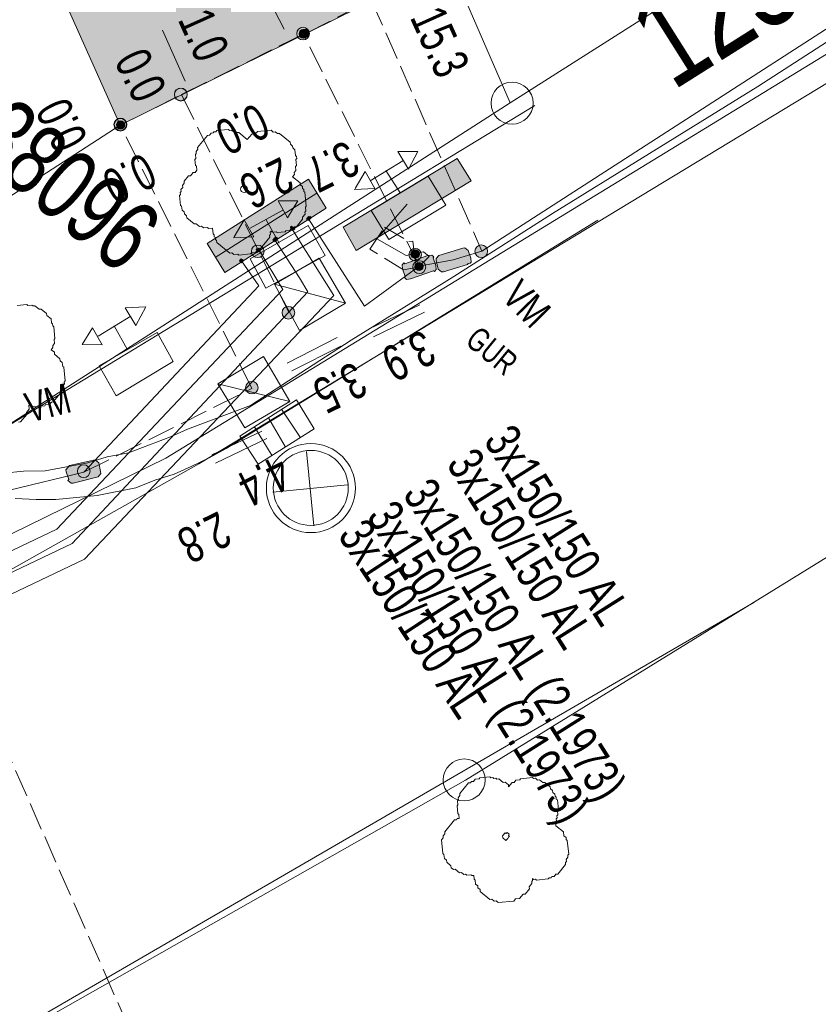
# Model space of a CAD drawing. Header units: metres. Extents: x -740 to 758, y -633 to 854.
# Tile 1034 of 1056: x 500 to 512, y 140 to 154. Entities that reach past the tile are written whole.
import ezdxf

# ---------------------------------------------------------------- set-up
doc = ezdxf.new("R2010")
doc.units = ezdxf.units.M
doc.header["$MEASUREMENT"] = 0
for name, pattern in [('333_125', [0.4576, 0.3328, -0.1248]), ('333_333', [0.6656, 0.3328, -0.3328]), ('416_125', [0.5408, 0.416, -0.1248])]:
    doc.linetypes.add(name, pattern=pattern)
for name, color, linetype in [('Gas.LOVION', 7, 'Continuous'), ('Gis.LOVION', 7, 'Continuous'), ('Grundkarte.LOVION', 7, 'Continuous'), ('Strom.LOVION', 7, 'Continuous'), ('StromBemass.LOVION', 7, 'Continuous'), ('Wasser.LOVION', 7, 'Continuous')]:
    doc.layers.add(name, color=color, linetype=linetype)
doc.styles.add('ERSTELLTER_STIL_1', font='arial.ttf')

msp = doc.modelspace()

# ---------------------------------------------------------------- hatches: boundary and pattern name
at = {"layer": 'Grundkarte.LOVION', "linetype": 'Continuous', "lineweight": 18}
msp.add_hatch(color=254, dxfattribs=at).paths.add_polyline_path([(501.924, 152.628), (506.547, 154.913), (501.919, 165.071), (501.154, 164.73), (497.272, 163.021)])
at = {"layer": 'Strom.LOVION', "linetype": 'Continuous', "lineweight": 18}
for color, points in [(2, [(506.953, 152.13), (505.25, 151.106), (505.447, 150.756), (507.163, 151.796)]), (5, [(504.732, 151.263), (504.706, 151.231), (504.738, 151.204), (504.777, 151.252), (504.761, 151.266), (504.748, 151.249)]), (5, [(504.467, 151.104), (504.47, 151.074), (504.486, 151.061), (504.499, 151.077), (504.515, 151.064), (504.528, 151.08), (504.48, 151.12)]), (5, [(504.276, 150.937), (504.244, 150.964), (504.204, 150.916), (504.237, 150.889)]), (5, [(504.014, 150.749), (503.998, 150.762), (504.011, 150.778), (503.995, 150.792), (503.982, 150.776), (503.966, 150.789), (503.952, 150.773), (503.968, 150.759), (503.955, 150.743), (503.971, 150.73), (503.985, 150.746), (504.001, 150.733)]), (5, [(503.762, 150.606), (503.73, 150.633), (503.703, 150.601), (503.735, 150.574)])]:
    msp.add_hatch(color=color, dxfattribs=at).paths.add_polyline_path(points)
at = {"layer": 'Strom.LOVION', "linetype": 'Continuous', "lineweight": 13}
for points in [[(503.483, 150.431), (505, 151.392), (504.736, 151.825), (503.219, 150.864)], [(507.039, 150.794), (506.68, 150.685), (506.64, 150.636), (506.643, 150.607), (506.671, 150.477), (506.719, 150.437), (506.748, 150.44), (507.107, 150.549), (507.12, 150.565), (507.15, 150.568), (507.163, 150.584), (507.157, 150.643), (507.116, 150.757), (507.068, 150.797)], [(506.518, 150.684), (506.175, 150.561), (506.159, 150.575), (506.132, 150.542), (506.138, 150.484), (506.179, 150.37), (506.166, 150.354), (506.198, 150.327), (506.256, 150.333), (506.599, 150.455), (506.615, 150.442), (506.642, 150.474), (506.636, 150.533), (506.595, 150.647), (506.608, 150.663), (506.576, 150.689)], [(501.526, 147.624), (501.165, 147.545), (501.112, 147.48), (501.115, 147.451), (501.155, 147.337), (501.142, 147.321), (501.19, 147.281), (501.22, 147.284), (501.595, 147.38), (501.634, 147.428), (501.631, 147.457), (501.604, 147.587), (501.556, 147.627)]]:
    msp.add_hatch(color=7, dxfattribs=at).paths.add_polyline_path(points)
at = {"layer": 'StromBemass.LOVION', "linetype": 'Continuous', "lineweight": 13}
for points in [[(504.727, 153.937), (504.734, 153.947), (504.74, 153.957), (504.744, 153.968), (504.747, 153.98), (504.749, 153.991), (504.749, 154.003), (504.747, 154.015), (504.744, 154.026), (504.74, 154.037), (504.734, 154.048), (504.727, 154.057), (504.719, 154.066), (504.71, 154.074), (504.7, 154.08), (504.689, 154.085), (504.678, 154.089), (504.666, 154.091), (504.654, 154.091), (504.642, 154.091), (504.631, 154.088), (504.619, 154.085), (504.609, 154.08), (504.599, 154.073), (504.59, 154.066), (504.581, 154.057), (504.575, 154.047), (504.569, 154.037), (504.565, 154.026), (504.562, 154.014), (504.56, 154.003), (504.56, 153.991), (504.562, 153.979), (504.565, 153.968), (504.569, 153.957), (504.575, 153.946), (504.582, 153.937), (504.59, 153.928), (504.599, 153.92), (504.609, 153.914), (504.62, 153.909), (504.631, 153.906), (504.643, 153.903), (504.655, 153.903), (504.667, 153.903), (504.678, 153.906), (504.689, 153.909), (504.7, 153.914), (504.71, 153.921), (504.719, 153.928)], [(504.706, 153.954), (504.711, 153.96), (504.715, 153.967), (504.718, 153.975), (504.72, 153.982), (504.721, 153.99), (504.721, 153.998), (504.72, 154.006), (504.717, 154.014), (504.715, 154.021), (504.711, 154.028), (504.706, 154.035), (504.7, 154.041), (504.694, 154.046), (504.688, 154.05), (504.68, 154.053), (504.673, 154.056), (504.665, 154.057), (504.657, 154.058), (504.649, 154.057), (504.641, 154.056), (504.633, 154.053), (504.626, 154.05), (504.62, 154.045), (504.613, 154.04), (504.608, 154.034), (504.603, 154.028), (504.599, 154.021), (504.597, 154.013), (504.595, 154.006), (504.594, 153.998), (504.594, 153.99), (504.595, 153.982), (504.597, 153.974), (504.6, 153.967), (504.604, 153.96), (504.608, 153.953), (504.614, 153.948), (504.62, 153.942), (504.627, 153.938), (504.634, 153.935), (504.641, 153.932), (504.649, 153.931), (504.657, 153.93), (504.665, 153.931), (504.673, 153.932), (504.681, 153.935), (504.688, 153.938), (504.695, 153.943), (504.701, 153.948)], [(504.71, 153.953), (504.714, 153.959), (504.718, 153.966), (504.721, 153.974), (504.723, 153.981), (504.724, 153.989), (504.724, 153.997), (504.723, 154.005), (504.721, 154.013), (504.718, 154.02), (504.714, 154.027), (504.71, 154.034), (504.704, 154.04), (504.698, 154.045), (504.691, 154.049), (504.684, 154.052), (504.676, 154.055), (504.668, 154.056), (504.661, 154.057), (504.653, 154.056), (504.645, 154.055), (504.637, 154.052), (504.63, 154.049), (504.623, 154.044), (504.617, 154.039), (504.612, 154.034), (504.607, 154.027), (504.603, 154.02), (504.6, 154.013), (504.598, 154.005), (504.597, 153.997), (504.597, 153.989), (504.598, 153.981), (504.6, 153.973), (504.603, 153.966), (504.607, 153.959), (504.612, 153.953), (504.617, 153.947), (504.624, 153.942), (504.63, 153.937), (504.638, 153.934), (504.645, 153.932), (504.653, 153.93), (504.661, 153.93), (504.669, 153.93), (504.677, 153.932), (504.684, 153.934), (504.692, 153.938), (504.698, 153.942), (504.704, 153.947)], [(504.736, 153.96), (504.741, 153.967), (504.744, 153.973), (504.747, 153.981), (504.749, 153.988), (504.75, 153.996), (504.75, 154.004), (504.749, 154.011), (504.747, 154.019), (504.744, 154.026), (504.74, 154.033), (504.736, 154.039), (504.731, 154.045), (504.725, 154.05), (504.718, 154.054), (504.711, 154.057), (504.704, 154.059), (504.696, 154.061), (504.688, 154.061), (504.681, 154.061), (504.673, 154.059), (504.666, 154.057), (504.659, 154.053), (504.652, 154.049), (504.646, 154.044), (504.641, 154.039), (504.636, 154.032), (504.633, 154.026), (504.63, 154.018), (504.628, 154.011), (504.627, 154.003), (504.627, 153.995), (504.628, 153.988), (504.63, 153.98), (504.633, 153.973), (504.636, 153.966), (504.641, 153.96), (504.646, 153.954), (504.652, 153.949), (504.659, 153.945), (504.666, 153.942), (504.673, 153.94), (504.681, 153.938), (504.689, 153.938), (504.696, 153.938), (504.704, 153.94), (504.711, 153.942), (504.718, 153.945), (504.725, 153.95), (504.731, 153.955)], [(502.901, 153.025), (502.908, 153.035), (502.914, 153.045), (502.918, 153.056), (502.921, 153.068), (502.922, 153.08), (502.922, 153.092), (502.921, 153.104), (502.918, 153.115), (502.913, 153.126), (502.908, 153.137), (502.901, 153.146), (502.892, 153.155), (502.883, 153.162), (502.873, 153.169), (502.862, 153.174), (502.851, 153.178), (502.839, 153.18), (502.827, 153.18), (502.815, 153.18), (502.804, 153.177), (502.792, 153.174), (502.782, 153.169), (502.772, 153.162), (502.762, 153.154), (502.754, 153.146), (502.747, 153.136), (502.742, 153.126), (502.737, 153.115), (502.734, 153.103), (502.733, 153.091), (502.733, 153.079), (502.734, 153.067), (502.737, 153.056), (502.742, 153.045), (502.748, 153.034), (502.755, 153.025), (502.763, 153.016), (502.772, 153.009), (502.782, 153.002), (502.793, 152.997), (502.804, 152.993), (502.816, 152.991), (502.828, 152.991), (502.84, 152.991), (502.851, 152.994), (502.863, 152.997), (502.874, 153.002), (502.884, 153.009), (502.893, 153.016)], [(502.902, 153.029), (502.909, 153.039), (502.914, 153.049), (502.919, 153.06), (502.922, 153.072), (502.923, 153.084), (502.923, 153.095), (502.922, 153.107), (502.919, 153.119), (502.914, 153.13), (502.908, 153.14), (502.901, 153.15), (502.893, 153.159), (502.884, 153.166), (502.874, 153.172), (502.863, 153.178), (502.852, 153.181), (502.84, 153.183), (502.828, 153.184), (502.816, 153.183), (502.805, 153.181), (502.793, 153.177), (502.782, 153.172), (502.772, 153.166), (502.763, 153.158), (502.755, 153.149), (502.748, 153.14), (502.742, 153.129), (502.738, 153.118), (502.735, 153.107), (502.734, 153.095), (502.734, 153.083), (502.735, 153.071), (502.738, 153.06), (502.743, 153.048), (502.748, 153.038), (502.755, 153.028), (502.764, 153.02), (502.773, 153.012), (502.783, 153.006), (502.794, 153.001), (502.805, 152.997), (502.817, 152.995), (502.829, 152.994), (502.841, 152.995), (502.852, 152.997), (502.864, 153.001), (502.874, 153.006), (502.884, 153.013), (502.894, 153.02)], [(501.996, 152.577), (502.003, 152.587), (502.008, 152.597), (502.013, 152.608), (502.016, 152.62), (502.017, 152.631), (502.017, 152.643), (502.015, 152.655), (502.012, 152.666), (502.008, 152.677), (502.002, 152.688), (501.995, 152.697), (501.987, 152.706), (501.978, 152.713), (501.968, 152.72), (501.958, 152.724), (501.946, 152.728), (501.935, 152.73), (501.923, 152.731), (501.911, 152.73), (501.9, 152.728), (501.888, 152.724), (501.878, 152.719), (501.868, 152.713), (501.859, 152.705), (501.851, 152.697), (501.844, 152.687), (501.838, 152.677), (501.834, 152.666), (501.831, 152.654), (501.829, 152.643), (501.83, 152.631), (501.831, 152.619), (501.834, 152.608), (501.838, 152.597), (501.844, 152.586), (501.851, 152.577), (501.859, 152.568), (501.868, 152.561), (501.878, 152.555), (501.889, 152.55), (501.9, 152.546), (501.912, 152.544), (501.924, 152.543), (501.935, 152.544), (501.947, 152.546), (501.958, 152.55), (501.969, 152.555), (501.979, 152.561), (501.988, 152.569)], [(501.999, 152.577), (502.006, 152.586), (502.012, 152.597), (502.016, 152.608), (502.019, 152.619), (502.021, 152.631), (502.021, 152.642), (502.019, 152.654), (502.016, 152.665), (502.012, 152.676), (502.006, 152.687), (501.999, 152.696), (501.991, 152.705), (501.982, 152.712), (501.972, 152.718), (501.961, 152.723), (501.95, 152.727), (501.938, 152.729), (501.927, 152.73), (501.915, 152.729), (501.903, 152.727), (501.892, 152.723), (501.882, 152.718), (501.872, 152.712), (501.863, 152.704), (501.855, 152.696), (501.848, 152.686), (501.842, 152.676), (501.838, 152.665), (501.835, 152.653), (501.833, 152.642), (501.833, 152.63), (501.835, 152.618), (501.838, 152.607), (501.842, 152.596), (501.848, 152.586), (501.855, 152.576), (501.863, 152.568), (501.872, 152.56), (501.882, 152.554), (501.893, 152.549), (501.904, 152.545), (501.916, 152.543), (501.927, 152.542), (501.939, 152.543), (501.951, 152.545), (501.962, 152.549), (501.972, 152.554), (501.982, 152.561), (501.991, 152.568)], [(502.001, 152.58), (502.008, 152.589), (502.014, 152.6), (502.018, 152.611), (502.021, 152.622), (502.022, 152.634), (502.022, 152.646), (502.021, 152.658), (502.018, 152.669), (502.013, 152.68), (502.008, 152.69), (502.001, 152.7), (501.993, 152.708), (501.983, 152.716), (501.973, 152.722), (501.963, 152.727), (501.951, 152.731), (501.94, 152.733), (501.928, 152.734), (501.916, 152.733), (501.905, 152.731), (501.893, 152.727), (501.883, 152.722), (501.873, 152.716), (501.864, 152.708), (501.856, 152.699), (501.849, 152.69), (501.843, 152.679), (501.839, 152.668), (501.836, 152.657), (501.834, 152.645), (501.834, 152.633), (501.836, 152.622), (501.839, 152.61), (501.843, 152.599), (501.849, 152.589), (501.856, 152.579), (501.864, 152.571), (501.873, 152.563), (501.883, 152.557), (501.894, 152.552), (501.905, 152.548), (501.917, 152.546), (501.929, 152.545), (501.94, 152.546), (501.952, 152.549), (501.963, 152.552), (501.974, 152.557), (501.984, 152.564), (501.993, 152.571)], [(501.976, 152.593), (501.981, 152.599), (501.985, 152.606), (501.987, 152.613), (501.989, 152.621), (501.99, 152.629), (501.99, 152.637), (501.989, 152.644), (501.987, 152.652), (501.984, 152.659), (501.981, 152.666), (501.976, 152.672), (501.971, 152.678), (501.965, 152.683), (501.958, 152.687), (501.951, 152.691), (501.943, 152.693), (501.936, 152.694), (501.928, 152.695), (501.92, 152.694), (501.912, 152.693), (501.905, 152.69), (501.898, 152.687), (501.891, 152.683), (501.885, 152.678), (501.88, 152.672), (501.875, 152.666), (501.871, 152.659), (501.869, 152.652), (501.867, 152.644), (501.866, 152.636), (501.866, 152.628), (501.867, 152.621), (501.869, 152.613), (501.872, 152.606), (501.875, 152.599), (501.88, 152.593), (501.885, 152.587), (501.892, 152.582), (501.898, 152.578), (501.905, 152.574), (501.913, 152.572), (501.92, 152.571), (501.928, 152.57), (501.936, 152.571), (501.944, 152.572), (501.951, 152.574), (501.958, 152.578), (501.965, 152.582), (501.971, 152.587)], [(501.976, 152.593), (501.981, 152.599), (501.985, 152.606), (501.987, 152.613), (501.989, 152.621), (501.99, 152.629), (501.99, 152.637), (501.989, 152.644), (501.987, 152.652), (501.984, 152.659), (501.981, 152.666), (501.976, 152.672), (501.971, 152.678), (501.965, 152.683), (501.958, 152.687), (501.951, 152.691), (501.943, 152.693), (501.936, 152.694), (501.928, 152.695), (501.92, 152.694), (501.912, 152.693), (501.905, 152.69), (501.898, 152.687), (501.891, 152.683), (501.885, 152.678), (501.88, 152.672), (501.875, 152.666), (501.871, 152.659), (501.869, 152.652), (501.867, 152.644), (501.866, 152.636), (501.866, 152.628), (501.867, 152.621), (501.869, 152.613), (501.872, 152.606), (501.875, 152.599), (501.88, 152.593), (501.885, 152.587), (501.892, 152.582), (501.898, 152.578), (501.905, 152.574), (501.913, 152.572), (501.92, 152.571), (501.928, 152.57), (501.936, 152.571), (501.944, 152.572), (501.951, 152.574), (501.958, 152.578), (501.965, 152.582), (501.971, 152.587)], [(504.05, 150.685), (504.056, 150.694), (504.062, 150.705), (504.066, 150.716), (504.069, 150.727), (504.071, 150.739), (504.071, 150.751), (504.069, 150.763), (504.066, 150.774), (504.062, 150.785), (504.056, 150.795), (504.049, 150.805), (504.041, 150.813), (504.032, 150.821), (504.022, 150.827), (504.011, 150.832), (504, 150.836), (503.988, 150.838), (503.977, 150.839), (503.965, 150.838), (503.953, 150.836), (503.942, 150.832), (503.931, 150.827), (503.921, 150.821), (503.912, 150.813), (503.904, 150.804), (503.897, 150.795), (503.892, 150.784), (503.887, 150.773), (503.884, 150.762), (503.883, 150.75), (503.883, 150.738), (503.884, 150.727), (503.887, 150.715), (503.892, 150.704), (503.898, 150.694), (503.904, 150.684), (503.913, 150.676), (503.922, 150.668), (503.932, 150.662), (503.942, 150.657), (503.954, 150.653), (503.965, 150.651), (503.977, 150.651), (503.989, 150.651), (504.001, 150.654), (504.012, 150.657), (504.022, 150.662), (504.032, 150.669), (504.041, 150.676)], [(504.05, 150.685), (504.056, 150.694), (504.062, 150.705), (504.066, 150.716), (504.069, 150.727), (504.071, 150.739), (504.071, 150.751), (504.069, 150.763), (504.066, 150.774), (504.062, 150.785), (504.056, 150.795), (504.049, 150.805), (504.041, 150.813), (504.032, 150.821), (504.022, 150.827), (504.011, 150.832), (504, 150.836), (503.988, 150.838), (503.977, 150.839), (503.965, 150.838), (503.953, 150.836), (503.942, 150.832), (503.931, 150.827), (503.921, 150.821), (503.912, 150.813), (503.904, 150.804), (503.897, 150.795), (503.892, 150.784), (503.887, 150.773), (503.884, 150.762), (503.883, 150.75), (503.883, 150.738), (503.884, 150.727), (503.887, 150.715), (503.892, 150.704), (503.898, 150.694), (503.904, 150.684), (503.913, 150.676), (503.922, 150.668), (503.932, 150.662), (503.942, 150.657), (503.954, 150.653), (503.965, 150.651), (503.977, 150.651), (503.989, 150.651), (504.001, 150.654), (504.012, 150.657), (504.022, 150.662), (504.032, 150.669), (504.041, 150.676)], [(506.398, 150.636), (506.405, 150.645), (506.41, 150.655), (506.414, 150.666), (506.417, 150.678), (506.419, 150.689), (506.419, 150.701), (506.417, 150.713), (506.414, 150.724), (506.41, 150.735), (506.404, 150.745), (506.397, 150.754), (506.389, 150.763), (506.38, 150.77), (506.37, 150.777), (506.36, 150.782), (506.349, 150.785), (506.337, 150.787), (506.325, 150.788), (506.314, 150.787), (506.302, 150.785), (506.291, 150.781), (506.281, 150.776), (506.271, 150.77), (506.262, 150.763), (506.254, 150.754), (506.247, 150.744), (506.241, 150.734), (506.237, 150.723), (506.234, 150.712), (506.233, 150.7), (506.233, 150.689), (506.234, 150.677), (506.237, 150.666), (506.241, 150.655), (506.247, 150.645), (506.254, 150.635), (506.262, 150.627), (506.271, 150.619), (506.281, 150.613), (506.292, 150.608), (506.303, 150.604), (506.314, 150.602), (506.326, 150.602), (506.338, 150.602), (506.349, 150.605), (506.36, 150.608), (506.371, 150.613), (506.381, 150.62), (506.39, 150.627)], [(506.378, 150.664), (506.382, 150.67), (506.386, 150.677), (506.389, 150.685), (506.391, 150.693), (506.392, 150.701), (506.392, 150.709), (506.391, 150.717), (506.389, 150.724), (506.386, 150.732), (506.382, 150.739), (506.378, 150.745), (506.372, 150.751), (506.366, 150.756), (506.359, 150.761), (506.352, 150.764), (506.344, 150.766), (506.336, 150.768), (506.328, 150.768), (506.32, 150.768), (506.312, 150.766), (506.305, 150.764), (506.297, 150.76), (506.291, 150.756), (506.285, 150.751), (506.279, 150.745), (506.274, 150.739), (506.271, 150.732), (506.268, 150.724), (506.266, 150.716), (506.265, 150.708), (506.265, 150.7), (506.266, 150.692), (506.268, 150.685), (506.271, 150.677), (506.275, 150.67), (506.279, 150.664), (506.285, 150.658), (506.291, 150.653), (506.298, 150.648), (506.305, 150.645), (506.313, 150.643), (506.321, 150.641), (506.329, 150.641), (506.337, 150.641), (506.345, 150.643), (506.352, 150.645), (506.359, 150.649), (506.366, 150.653), (506.372, 150.658)], [(507.387, 150.686), (507.394, 150.696), (507.4, 150.706), (507.404, 150.717), (507.407, 150.729), (507.408, 150.741), (507.408, 150.753), (507.407, 150.764), (507.404, 150.776), (507.399, 150.787), (507.394, 150.797), (507.387, 150.807), (507.379, 150.815), (507.369, 150.823), (507.359, 150.829), (507.349, 150.834), (507.337, 150.838), (507.326, 150.84), (507.314, 150.841), (507.302, 150.84), (507.29, 150.838), (507.279, 150.834), (507.268, 150.829), (507.258, 150.823), (507.249, 150.815), (507.241, 150.806), (507.234, 150.797), (507.228, 150.786), (507.224, 150.775), (507.221, 150.764), (507.22, 150.752), (507.22, 150.74), (507.221, 150.728), (507.224, 150.717), (507.229, 150.706), (507.234, 150.695), (507.241, 150.686), (507.25, 150.677), (507.259, 150.67), (507.269, 150.663), (507.28, 150.658), (507.291, 150.655), (507.303, 150.652), (507.314, 150.652), (507.326, 150.653), (507.338, 150.655), (507.349, 150.658), (507.36, 150.664), (507.37, 150.67), (507.379, 150.678)], [(506.462, 150.448), (506.469, 150.458), (506.475, 150.469), (506.479, 150.48), (506.482, 150.492), (506.484, 150.504), (506.484, 150.516), (506.482, 150.528), (506.479, 150.539), (506.475, 150.55), (506.469, 150.561), (506.462, 150.571), (506.454, 150.579), (506.444, 150.587), (506.434, 150.593), (506.423, 150.598), (506.412, 150.602), (506.4, 150.604), (506.388, 150.605), (506.376, 150.604), (506.364, 150.602), (506.353, 150.598), (506.342, 150.593), (506.332, 150.587), (506.322, 150.579), (506.314, 150.57), (506.307, 150.56), (506.301, 150.55), (506.297, 150.539), (506.294, 150.527), (506.292, 150.515), (506.293, 150.503), (506.294, 150.491), (506.297, 150.479), (506.302, 150.468), (506.307, 150.458), (506.315, 150.448), (506.323, 150.439), (506.332, 150.431), (506.342, 150.425), (506.353, 150.42), (506.365, 150.416), (506.376, 150.414), (506.389, 150.413), (506.401, 150.414), (506.412, 150.416), (506.424, 150.42), (506.435, 150.425), (506.445, 150.432), (506.454, 150.44)], [(506.433, 150.48), (506.437, 150.486), (506.441, 150.493), (506.444, 150.5), (506.446, 150.507), (506.446, 150.515), (506.446, 150.523), (506.445, 150.53), (506.444, 150.538), (506.441, 150.545), (506.437, 150.552), (506.432, 150.558), (506.427, 150.563), (506.421, 150.568), (506.415, 150.572), (506.408, 150.576), (506.4, 150.578), (506.393, 150.579), (506.385, 150.58), (506.378, 150.579), (506.37, 150.578), (506.363, 150.576), (506.356, 150.572), (506.349, 150.568), (506.343, 150.563), (506.338, 150.558), (506.334, 150.551), (506.33, 150.545), (506.327, 150.537), (506.325, 150.53), (506.324, 150.522), (506.324, 150.515), (506.325, 150.507), (506.327, 150.5), (506.33, 150.493), (506.334, 150.486), (506.338, 150.48), (506.344, 150.474), (506.35, 150.469), (506.356, 150.465), (506.363, 150.462), (506.37, 150.459), (506.378, 150.458), (506.386, 150.458), (506.393, 150.458), (506.401, 150.46), (506.408, 150.462), (506.415, 150.465), (506.422, 150.469), (506.427, 150.474)], [(504.508, 149.769), (504.515, 149.779), (504.521, 149.789), (504.525, 149.8), (504.528, 149.812), (504.53, 149.824), (504.529, 149.836), (504.528, 149.847), (504.525, 149.859), (504.521, 149.87), (504.515, 149.88), (504.508, 149.89), (504.5, 149.899), (504.49, 149.906), (504.48, 149.912), (504.47, 149.917), (504.458, 149.921), (504.447, 149.923), (504.435, 149.924), (504.423, 149.923), (504.411, 149.921), (504.4, 149.917), (504.389, 149.912), (504.379, 149.906), (504.37, 149.898), (504.362, 149.889), (504.355, 149.88), (504.349, 149.869), (504.345, 149.858), (504.342, 149.847), (504.34, 149.835), (504.34, 149.823), (504.342, 149.811), (504.345, 149.8), (504.349, 149.789), (504.355, 149.778), (504.362, 149.769), (504.37, 149.76), (504.38, 149.753), (504.39, 149.746), (504.4, 149.741), (504.412, 149.738), (504.423, 149.735), (504.435, 149.735), (504.447, 149.735), (504.459, 149.738), (504.47, 149.741), (504.481, 149.746), (504.491, 149.753), (504.5, 149.761)], [(503.96, 148.649), (503.967, 148.659), (503.972, 148.669), (503.976, 148.68), (503.979, 148.691), (503.981, 148.703), (503.981, 148.714), (503.979, 148.726), (503.976, 148.737), (503.972, 148.748), (503.966, 148.759), (503.959, 148.768), (503.951, 148.776), (503.942, 148.784), (503.932, 148.79), (503.922, 148.795), (503.911, 148.799), (503.899, 148.801), (503.887, 148.802), (503.876, 148.801), (503.864, 148.799), (503.853, 148.795), (503.843, 148.79), (503.833, 148.784), (503.824, 148.776), (503.816, 148.768), (503.809, 148.758), (503.803, 148.748), (503.799, 148.737), (503.796, 148.725), (503.795, 148.714), (503.795, 148.702), (503.796, 148.691), (503.799, 148.679), (503.804, 148.668), (503.809, 148.658), (503.816, 148.649), (503.824, 148.64), (503.833, 148.633), (503.843, 148.626), (503.854, 148.622), (503.865, 148.618), (503.876, 148.616), (503.888, 148.615), (503.9, 148.616), (503.911, 148.618), (503.922, 148.622), (503.933, 148.627), (503.943, 148.633), (503.952, 148.641)], [(503.96, 148.649), (503.967, 148.659), (503.972, 148.669), (503.976, 148.68), (503.979, 148.691), (503.981, 148.703), (503.981, 148.714), (503.979, 148.726), (503.976, 148.737), (503.972, 148.748), (503.966, 148.759), (503.959, 148.768), (503.951, 148.776), (503.942, 148.784), (503.932, 148.79), (503.922, 148.795), (503.911, 148.799), (503.899, 148.801), (503.887, 148.802), (503.876, 148.801), (503.864, 148.799), (503.853, 148.795), (503.843, 148.79), (503.833, 148.784), (503.824, 148.776), (503.816, 148.768), (503.809, 148.758), (503.803, 148.748), (503.799, 148.737), (503.796, 148.725), (503.795, 148.714), (503.795, 148.702), (503.796, 148.691), (503.799, 148.679), (503.804, 148.668), (503.809, 148.658), (503.816, 148.649), (503.824, 148.64), (503.833, 148.633), (503.843, 148.626), (503.854, 148.622), (503.865, 148.618), (503.876, 148.616), (503.888, 148.615), (503.9, 148.616), (503.911, 148.618), (503.922, 148.622), (503.933, 148.627), (503.943, 148.633), (503.952, 148.641)], [(501.451, 147.402), (501.458, 147.411), (501.464, 147.422), (501.468, 147.433), (501.471, 147.444), (501.473, 147.456), (501.473, 147.468), (501.471, 147.48), (501.468, 147.492), (501.464, 147.503), (501.458, 147.513), (501.451, 147.523), (501.443, 147.531), (501.433, 147.539), (501.423, 147.545), (501.413, 147.55), (501.401, 147.554), (501.39, 147.556), (501.378, 147.557), (501.366, 147.556), (501.354, 147.554), (501.343, 147.55), (501.332, 147.545), (501.322, 147.539), (501.313, 147.531), (501.305, 147.522), (501.298, 147.513), (501.292, 147.502), (501.288, 147.491), (501.285, 147.479), (501.283, 147.468), (501.283, 147.456), (501.285, 147.444), (501.288, 147.432), (501.292, 147.421), (501.298, 147.411), (501.305, 147.401), (501.313, 147.393), (501.322, 147.385), (501.332, 147.379), (501.343, 147.374), (501.355, 147.37), (501.366, 147.368), (501.378, 147.367), (501.39, 147.368), (501.402, 147.37), (501.413, 147.374), (501.424, 147.379), (501.434, 147.385), (501.443, 147.393)]]:
    msp.add_hatch(color=7, dxfattribs=at).paths.add_polyline_path(points)

# ---------------------------------------------------------------- linework, layer by layer
at = {"layer": 'Gas.LOVION', "color": 5, "linetype": 'Continuous', "lineweight": 18}
msp.add_lwpolyline([(497.396, 144.368), (503.098, 147.571), (518.611, 156.979), (525.896, 161.519), (533.693, 166.715), (540.058, 171.15), (535.315, 180.513), (535.239, 180.683), (529.49, 193.835), (526.863, 199.844), (522.046, 210.723), (520.342, 214.546), (519.552, 216.434), (518.572, 218.747), (518.223, 219.6), (514.928, 226.992), (510.887, 236.128), (511.041, 236.217), (510.871, 236.6), (509.511, 239.925), (507.88, 243.608)], dxfattribs=at)
at = {"layer": 'Gis.LOVION', "color": 7, "linetype": 'Continuous', "lineweight": 13}
for points in [[(498.924, 147.34), (508.116, 152.924)], [(509.052, 151.212), (503.504, 147.803), (503.252, 147.66), (502.984, 147.53), (502.729, 147.417), (502.442, 147.33), (502.158, 147.213), (501.578, 147.097), (500.963, 147.037), (500.667, 147.038), (500.356, 147.052)], [(462.884, 120.394), (470.961, 124.094), (480.199, 128.456), (489.141, 132.98), (498.882, 138.248), (511.384, 145.499)]]:
    msp.add_lwpolyline(points, dxfattribs=at)
at = {"layer": 'Gis.LOVION', "color": 44, "linetype": 'Continuous', "lineweight": 18}
for points in [[(504.177, 151.046), (504.164, 151.03), (504.167, 151.001), (504.153, 150.984), (504.156, 150.955), (503.998, 150.762), (503.968, 150.759), (503.942, 150.727), (503.883, 150.722), (503.87, 150.706), (503.695, 150.688), (503.679, 150.702), (503.62, 150.696), (503.588, 150.722), (503.559, 150.719), (503.366, 150.878), (503.363, 150.907), (503.347, 150.92), (503.344, 150.95), (503.328, 150.963), (503.325, 150.992), (503.309, 151.005), (503.3, 151.093), (503.242, 151.087), (503.226, 151.101), (503.167, 151.095), (503.135, 151.121), (503.106, 151.118), (503.058, 151.158), (503.028, 151.155), (502.916, 151.248), (502.913, 151.277), (502.881, 151.303), (502.878, 151.333), (502.846, 151.359), (502.84, 151.418), (502.824, 151.431), (502.81, 151.577), (502.823, 151.593), (502.82, 151.623), (502.833, 151.639), (502.83, 151.668), (502.857, 151.7), (502.854, 151.729), (502.88, 151.761), (502.877, 151.791), (502.944, 151.871), (502.973, 151.874), (503.012, 151.922), (503.042, 151.925), (503.068, 151.957), (503.062, 152.016), (503.046, 152.029), (503.038, 152.117), (503.051, 152.133), (503.045, 152.191), (503.058, 152.207), (503.056, 152.237), (503.082, 152.269), (503.079, 152.298), (503.224, 152.475), (503.254, 152.478), (503.28, 152.51), (503.309, 152.513), (503.323, 152.529), (503.352, 152.532), (503.365, 152.548), (503.541, 152.565), (503.557, 152.552), (503.586, 152.555), (503.602, 152.541), (503.631, 152.544), (503.664, 152.518), (503.693, 152.521), (503.821, 152.415), (503.887, 152.495), (503.917, 152.498), (503.93, 152.514), (503.959, 152.517), (503.972, 152.533), (504.177, 152.553), (504.209, 152.527), (504.239, 152.53), (504.271, 152.503), (504.3, 152.506), (504.461, 152.374), (504.464, 152.345), (504.496, 152.318), (504.499, 152.289), (504.531, 152.263), (504.539, 152.175), (504.555, 152.162), (504.558, 152.132), (504.545, 152.116), (504.554, 152.028), (504.54, 152.012), (504.546, 151.954), (504.52, 151.922), (504.523, 151.892), (504.496, 151.86), (504.609, 151.768), (504.612, 151.739), (504.644, 151.712), (504.647, 151.683), (504.663, 151.67), (504.666, 151.64), (504.682, 151.627), (504.702, 151.422), (504.688, 151.406), (504.694, 151.348), (504.681, 151.332), (504.684, 151.302), (504.644, 151.254), (504.647, 151.225), (504.555, 151.112), (504.525, 151.109), (504.499, 151.077), (504.47, 151.074), (504.456, 151.058), (504.398, 151.053), (504.385, 151.037), (504.268, 151.025), (504.252, 151.038), (504.193, 151.033)], [(506.366, 152.235), (506.229, 151.971), (506.07, 152.236)], [(506.52, 151.866), (505.669, 151.354), (505.933, 150.922), (506.784, 151.434)], [(504.576, 151.499), (504.423, 151.247), (504.28, 151.499)], [(504.73, 151.13), (503.863, 150.631), (504.097, 150.196), (504.981, 150.681)], [(504.225, 150.253), (504.896, 150.643), (505.287, 149.972), (504.602, 149.565)], [(502.307, 149.917), (502.157, 149.637), (501.998, 149.902)], [(501.357, 149.352), (501.51, 149.603), (501.653, 149.351)], [(502.477, 149.535), (501.61, 149.036), (501.861, 148.588), (502.712, 149.1)], [(503.38, 148.766), (504.064, 149.173), (504.455, 148.502), (503.784, 148.111)], [(503.985, 147.569), (504.82, 148.094), (504.556, 148.526), (503.708, 147.985)], [(508.078, 141.378), (508.081, 141.349), (508.067, 141.333), (508.07, 141.304), (508.031, 141.255), (508.033, 141.226), (507.967, 141.146), (507.938, 141.143), (507.885, 141.079), (507.827, 141.073), (507.8, 141.041), (507.566, 141.018), (507.534, 141.044), (507.505, 141.041), (507.473, 141.068), (507.443, 141.065), (507.299, 141.184), (507.296, 141.213), (507.264, 141.24), (507.261, 141.269), (507.229, 141.295), (507.223, 141.354), (507.207, 141.367), (507.201, 141.426), (507.172, 141.423), (507.156, 141.436), (507.097, 141.43), (507.081, 141.443), (507.052, 141.441), (507.02, 141.467), (506.991, 141.464), (506.926, 141.517), (506.897, 141.514), (506.865, 141.54), (506.862, 141.57), (506.798, 141.623), (506.795, 141.652), (506.763, 141.678), (506.757, 141.737), (506.741, 141.75), (506.721, 141.955), (506.747, 141.987), (506.744, 142.016), (506.771, 142.048), (506.768, 142.078), (506.913, 142.255), (506.942, 142.257), (506.956, 142.273), (506.985, 142.276), (506.979, 142.335), (506.963, 142.348), (506.952, 142.465), (506.965, 142.481), (506.959, 142.54), (506.972, 142.556), (506.97, 142.585), (506.996, 142.617), (506.993, 142.647), (507.125, 142.807), (507.154, 142.81), (507.168, 142.826), (507.197, 142.829), (507.223, 142.861), (507.282, 142.867), (507.295, 142.883), (507.441, 142.897), (507.458, 142.884), (507.487, 142.887), (507.503, 142.874), (507.532, 142.877), (507.548, 142.863), (507.578, 142.866), (507.642, 142.813), (507.671, 142.816), (507.719, 142.777), (507.722, 142.747), (507.775, 142.812), (507.804, 142.815), (507.831, 142.847), (507.889, 142.852), (507.902, 142.868), (508.078, 142.886), (508.094, 142.872), (508.123, 142.875), (508.156, 142.849), (508.185, 142.852), (508.233, 142.812), (508.262, 142.815), (508.343, 142.749), (508.346, 142.72), (508.378, 142.693), (508.381, 142.664), (508.413, 142.638), (508.416, 142.608), (508.432, 142.595), (508.434, 142.566), (508.451, 142.553), (508.465, 142.406), (508.452, 142.39), (508.457, 142.332), (508.444, 142.316), (508.447, 142.286), (508.434, 142.27), (508.437, 142.241), (508.397, 142.193), (508.426, 142.196), (508.429, 142.166), (508.542, 142.074), (508.547, 142.015), (508.58, 141.989), (508.582, 141.96), (508.598, 141.946), (508.619, 141.741), (508.605, 141.725), (508.608, 141.696), (508.582, 141.664), (508.585, 141.635), (508.571, 141.619), (508.574, 141.589), (508.455, 141.445), (508.426, 141.442), (508.4, 141.41), (508.37, 141.407), (508.357, 141.391), (508.328, 141.388), (508.315, 141.372), (508.139, 141.355), (508.123, 141.368), (508.094, 141.365)], [(507.709, 141.978), (507.696, 141.962), (507.682, 141.945), (507.634, 141.985), (507.631, 142.014), (507.644, 142.03), (507.658, 142.047), (507.671, 142.063), (507.687, 142.049), (507.7, 142.065), (507.732, 142.039), (507.719, 142.023), (507.735, 142.01), (507.722, 141.994)]]:
    msp.add_lwpolyline(points, close=True, dxfattribs=at)
for points in [[(505.655, 151.796), (506.143, 152.095)], [(505.43, 151.686), (505.582, 151.937), (505.725, 151.685), (505.416, 151.669)], [(506.101, 151.618), (505.891, 151.952)], [(503.862, 151.089), (504.353, 151.359)], [(503.623, 150.962), (503.776, 151.214), (503.919, 150.962), (503.61, 150.946)], [(504.298, 150.866), (504.101, 151.216)], [(504.225, 150.253), (505.287, 149.972)], [(500.384, 149.936), (500.53, 149.95), (500.546, 149.937), (500.605, 149.943), (500.621, 149.93), (500.65, 149.933), (500.715, 149.88), (500.744, 149.883), (500.824, 149.817), (500.827, 149.787), (500.891, 149.735), (500.897, 149.676), (500.913, 149.663), (500.916, 149.633), (500.932, 149.62), (500.949, 149.445), (500.936, 149.429), (500.942, 149.37), (500.915, 149.338), (500.918, 149.309), (500.892, 149.276), (500.94, 149.237), (500.943, 149.208), (501.023, 149.142), (501.026, 149.112), (501.058, 149.086), (501.064, 149.027), (501.08, 149.014), (501.1, 148.809), (501.087, 148.793), (501.09, 148.764), (501.077, 148.748), (501.079, 148.718), (501.053, 148.686), (501.056, 148.657), (500.924, 148.496), (500.895, 148.493), (500.868, 148.461), (500.81, 148.456), (500.796, 148.44), (500.621, 148.422), (500.589, 148.449), (500.559, 148.446), (500.565, 148.387), (500.525, 148.339), (500.528, 148.31), (500.436, 148.197), (500.406, 148.195)], [(501.596, 149.478), (502.084, 149.777)], [(502.029, 149.284), (501.832, 149.634)], [(503.38, 148.766), (504.455, 148.502)], [(504.611, 147.97), (504.333, 148.386)], [(504.388, 147.83), (504.14, 148.249)], [(504.194, 147.693), (503.93, 148.125)], [(504.705, 147.758), (504.814, 146.645)], [(504.203, 147.147), (505.316, 147.256)]]:
    msp.add_lwpolyline(points, dxfattribs=at)
for centre, radius in [((503.772, 151.675), 0.0508), ((504.77, 147.21), 0.665), ((504.769, 147.212), 0.56)]:
    msp.add_circle(centre, radius, dxfattribs=at)
at = {"layer": 'Grundkarte.LOVION', "color": 253, "linetype": 'Continuous', "lineweight": 18}
for points in [[(535.533, 170.722), (511.917, 155.615), (507.743, 152.961), (502.402, 165.266), (501.919, 165.071), (501.154, 164.73), (497.272, 163.021), (492.456, 160.895), (491.377, 160.435), (464.471, 221.911), (464.277, 222.985), (464.584, 224.079), (465.206, 224.968), (466.097, 225.528), (478.763, 231.111), (498.917, 239.909), (501.108, 240.478), (503.507, 240.121), (505.647, 238.793), (507.082, 236.806), (520.648, 205.68), (535.121, 172.514), (535.441, 171.659)], [(491.377, 160.435), (492.456, 160.895), (497.272, 163.021), (501.154, 164.73), (501.919, 165.071), (502.402, 165.266), (507.743, 152.961), (498.51, 147.034), (497.075, 148.105), (496.133, 149.58)]]:
    msp.add_lwpolyline(points, close=True, dxfattribs=at)
at = {"layer": 'Grundkarte.LOVION', "color": 8, "linetype": 'Continuous', "lineweight": 18}
for points in [[(491.377, 160.435), (464.471, 221.911), (464.277, 222.985), (464.584, 224.079), (465.206, 224.968), (466.097, 225.528), (478.763, 231.111), (494.994, 194.186), (511.917, 155.615), (507.743, 152.961), (502.402, 165.266), (501.919, 165.071), (501.154, 164.73), (497.272, 163.021), (492.456, 160.895)], [(491.377, 160.435), (492.456, 160.895), (497.272, 163.021), (501.154, 164.73), (501.919, 165.071), (502.402, 165.266), (507.743, 152.961), (498.51, 147.034), (497.075, 148.105), (496.133, 149.58)], [(501.924, 152.628), (497.272, 163.021), (501.154, 164.73), (501.919, 165.071), (506.547, 154.913)]]:
    msp.add_lwpolyline(points, close=True, dxfattribs=at)
for points in [[(444.262, 120.863), (449.51, 123.12), (464.841, 129.851), (470.169, 132.795), (493.235, 144.154), (498.51, 147.034), (507.743, 152.961), (511.917, 155.615), (535.533, 170.722), (540.701, 174.39), (548.496, 179.615), (549.259, 177.857), (555.429, 180.647), (555.458, 180.355), (562.241, 183.826), (564.392, 184.804), (573.732, 189.028), (583.184, 193.321), (586.304, 194.365), (589.528, 194.946), (593.014, 195.258), (596.275, 195.163), (599.762, 194.558), (601.93, 193.854)], [(594.983, 185.401), (592.75, 185.567), (588.731, 185.263), (586.991, 184.915), (585.222, 184.27), (552.931, 169.615), (547.335, 166.999), (542.951, 164.679), (538.643, 162.189), (530.667, 157.005), (530.285, 157.589), (518.98, 150.188), (507.077, 142.847), (495.68, 136.383), (486.657, 131.629), (477.632, 127.2), (468.622, 122.92), (452.315, 115.592), (451.236, 115.132)], [(424.112, 137.425), (440.252, 144.352), (449.51, 123.12), (444.262, 120.863), (449.51, 123.12), (464.841, 129.851), (470.169, 132.795), (493.235, 144.154), (498.51, 147.034), (507.743, 152.961), (511.917, 155.615), (535.533, 170.722), (540.701, 174.39), (548.496, 179.615)], [(542.951, 164.679), (538.643, 162.189), (530.667, 157.005), (530.285, 157.589), (518.98, 150.188), (507.077, 142.847), (495.68, 136.383), (486.657, 131.629), (477.632, 127.2), (468.622, 122.92), (452.315, 115.592), (451.236, 115.132), (452.315, 115.592), (468.622, 122.92), (477.632, 127.2), (486.657, 131.629), (495.68, 136.383), (507.077, 142.847), (518.98, 150.188), (530.285, 157.589), (530.667, 157.005), (538.643, 162.189), (542.951, 164.679)], [(512.944, 154.179), (511.443, 153.205), (508.378, 151.309), (506.903, 150.367), (505.37, 149.419), (503.87, 148.444), (502.929, 148.087), (502.674, 147.973), (502.048, 147.734), (501.728, 147.674), (501.441, 147.586), (500.803, 147.465), (500.478, 147.463), (500.185, 147.434)], [(496.53, 149.146), (501.924, 152.628)]]:
    msp.add_lwpolyline(points, dxfattribs=at)
at = {"layer": 'Grundkarte.LOVION', "color": 253, "linetype": 'Continuous', "lineweight": 18}
msp.add_lwpolyline([(451.236, 115.132), (452.315, 115.592), (468.622, 122.92), (477.632, 127.2), (486.657, 131.629), (495.68, 136.383), (507.077, 142.847), (518.98, 150.188), (530.285, 157.589), (530.667, 157.005), (538.643, 162.189), (542.951, 164.679), (547.335, 166.999), (552.931, 169.615), (585.222, 184.27), (586.991, 184.915), (588.731, 185.263), (592.75, 185.567), (594.983, 185.401)], dxfattribs=at)
at = {"layer": 'Grundkarte.LOVION', "color": 9, "linetype": 'Continuous', "lineweight": 18}
for centre, radius in [((507.774, 152.958), 0.314), ((507.059, 142.851), 0.313)]:
    msp.add_circle(centre, radius, dxfattribs=at)
at = {"layer": 'Strom.LOVION', "color": 150, "linetype": 'Continuous', "lineweight": 18}
for points in [[(466.109, 218.302), (468.742, 212.235), (468.745, 212.206), (472.564, 203.978), (476.35, 195.94), (479.878, 187.359), (483.79, 178.032), (489.246, 165.605), (496.201, 149.793), (496.731, 148.604), (497.082, 148.342), (497.459, 148.113), (498.258, 147.645), (499.254, 147.284), (500.27, 147.176), (501.381, 147.447)], [(503.998, 150.762), (504.351, 150.176), (500.977, 146.595), (492.208, 142.413), (489.917, 147.716), (489.546, 150.147), (488.385, 152.797), (481.923, 167.505), (478.699, 174.786), (476.309, 180.33), (475.209, 182.824), (460.663, 215.967), (456.292, 214.121)], [(504.234, 150.918), (504.6, 150.348), (504.724, 150.139), (501.204, 146.381), (492.041, 142.012), (489.576, 147.727), (489.259, 150.06), (488.117, 152.668), (481.655, 167.375), (479.355, 172.604), (478.52, 174.502), (474.713, 183.204), (468.078, 198.323), (460.489, 215.625), (456.386, 213.909)], [(506.894, 150.617), (507.324, 150.748), (515.817, 156.233), (527.566, 164.697), (529.629, 165.963), (529.698, 166.014)], [(506.386, 150.523), (506.521, 150.654), (506.534, 150.67), (506.453, 150.736), (506.193, 150.681), (505.754, 150.934), (506.206, 151.451)], [(506.894, 150.617), (506.386, 150.523), (505.572, 149.926), (504.735, 151.233)], [(504.483, 151.091), (505.113, 150.088), (501.39, 146.148), (490.448, 140.925), (481.415, 136.422), (471.543, 132.043), (464.312, 128.617), (463.831, 128.097), (463.453, 127.572), (456.394, 124.651)], [(503.732, 150.603), (503.991, 150.23), (501.381, 147.447)]]:
    msp.add_lwpolyline(points, dxfattribs=at)
at = {"layer": 'Strom.LOVION', "color": 7, "linetype": 'Continuous', "lineweight": 13}
for points in [[(506.953, 152.13), (507.163, 151.796), (505.447, 150.756), (505.25, 151.106)], [(503.483, 150.431), (503.219, 150.864), (504.736, 151.825), (505, 151.392)], [(504.719, 151.247), (504.732, 151.263), (504.748, 151.249), (504.761, 151.266), (504.777, 151.252), (504.764, 151.236), (504.751, 151.22), (504.738, 151.204), (504.706, 151.231)], [(504.467, 151.104), (504.48, 151.12), (504.528, 151.08), (504.515, 151.064), (504.499, 151.077), (504.486, 151.061), (504.47, 151.074)], [(504.263, 150.921), (504.25, 150.905), (504.237, 150.889), (504.204, 150.916), (504.218, 150.932), (504.231, 150.948), (504.244, 150.964), (504.276, 150.937)], [(504.014, 150.749), (504.001, 150.733), (503.985, 150.746), (503.971, 150.73), (503.955, 150.743), (503.968, 150.759), (503.952, 150.773), (503.966, 150.789), (503.982, 150.776), (503.995, 150.792), (504.011, 150.778), (503.998, 150.762)], [(507.039, 150.794), (507.068, 150.797), (507.116, 150.757), (507.157, 150.643), (507.163, 150.584), (507.15, 150.568), (507.12, 150.565), (507.107, 150.549), (506.748, 150.44), (506.719, 150.437), (506.671, 150.477), (506.643, 150.607), (506.64, 150.636), (506.68, 150.685)], [(503.749, 150.59), (503.735, 150.574), (503.703, 150.601), (503.716, 150.617), (503.73, 150.633), (503.762, 150.606)], [(506.518, 150.684), (506.576, 150.689), (506.608, 150.663), (506.595, 150.647), (506.636, 150.533), (506.642, 150.474), (506.615, 150.442), (506.599, 150.455), (506.256, 150.333), (506.198, 150.327), (506.166, 150.354), (506.179, 150.37), (506.138, 150.484), (506.132, 150.542), (506.159, 150.575), (506.175, 150.561)], [(501.526, 147.624), (501.556, 147.627), (501.604, 147.587), (501.631, 147.457), (501.634, 147.428), (501.595, 147.38), (501.22, 147.284), (501.19, 147.281), (501.142, 147.321), (501.155, 147.337), (501.115, 147.451), (501.112, 147.48), (501.165, 147.545)]]:
    msp.add_lwpolyline(points, close=True, dxfattribs=at)
msp.add_lwpolyline([(503.343, 150.654), (504.86, 151.615)], dxfattribs=at)
at = {"layer": 'Strom.LOVION', "color": 7, "linetype": '333_125', "lineweight": 13}
msp.add_lwpolyline([(506.343, 150.504), (506.154, 150.471), (505.651, 150.776), (505.87, 151.108), (506.231, 150.892), (506.29, 150.898)], close=True, dxfattribs=at)
at = {"layer": 'Strom.LOVION', "color": 9, "linetype": '333_333', "lineweight": 18}
msp.add_lwpolyline([(506.323, 150.709), (506.193, 150.681), (505.754, 150.934)], dxfattribs=at)
at = {"layer": 'StromBemass.LOVION', "color": 7, "linetype": '416_125', "lineweight": 13}
for points in [[(501.154, 164.73), (505.671, 154.502), (507.324, 150.748)], [(497.285, 163.037), (492.453, 160.924), (497.159, 150.271), (499.269, 145.468), (506.41, 129.26)], [(501.381, 147.447), (503.889, 148.698), (501.924, 152.628), (502.839, 153.087), (504.658, 153.989), (504.687, 153.992), (505.671, 154.502), (506.561, 154.929)], [(506.386, 150.523), (504.658, 153.989)], [(501.924, 152.628), (502.839, 153.087), (504.443, 149.831)]]:
    msp.add_lwpolyline(points, dxfattribs=at)
at = {"layer": 'StromBemass.LOVION', "color": 7, "linetype": 'Continuous', "lineweight": 13}
for points in [[(503.986, 154.81), (504.369, 154.065)], [(502.553, 154.05), (502.894, 153.285)], [(506.397, 149.948), (505.649, 149.594)], [(506.467, 149.836), (505.706, 149.466)], [(505.16, 149.457), (504.414, 149.074)], [(505.217, 149.33), (504.484, 148.963)], [(504.04, 148.062), (503.291, 147.708)], [(504.11, 147.951), (503.348, 147.581)]]:
    msp.add_lwpolyline(points, dxfattribs=at)
for centre, radius in [((504.654, 153.997), 0.0944), ((504.657, 153.994), 0.0636), ((504.661, 153.993), 0.0636), ((504.688, 153.999), 0.0617), ((502.828, 153.085), 0.0949), ((502.828, 153.089), 0.0949), ((501.923, 152.637), 0.0939), ((501.927, 152.636), 0.0938), ((501.928, 152.64), 0.0941), ((501.928, 152.632), 0.0624), ((501.928, 152.632), 0.0624), ((503.977, 150.745), 0.0941), ((503.977, 150.745), 0.0941), ((506.326, 150.695), 0.0932), ((506.328, 150.705), 0.0639), ((507.314, 150.746), 0.0946), ((506.388, 150.509), 0.0959), ((506.385, 150.519), 0.0612), ((504.435, 149.829), 0.0947), ((503.888, 148.708), 0.0932), ((503.888, 148.708), 0.0932), ((501.378, 147.462), 0.0949)]:
    msp.add_circle(centre, radius, dxfattribs=at)
at = {"layer": 'Wasser.LOVION', "color": 150, "linetype": 'Continuous', "lineweight": 18}
msp.add_lwpolyline([(465.862, 131.354), (466.524, 129.867), (466.606, 129.639), (466.676, 129.528), (466.811, 129.201), (471.24, 131.511), (488.989, 140.724), (497.737, 145.273), (502.602, 147.656), (514.9, 155.183), (515.375, 155.466), (527.901, 163.533), (540.015, 171.589), (543.561, 174.167), (543.783, 174.307), (543.993, 174.431), (544.173, 174.552), (544.34, 174.657)], dxfattribs=at)

# ---------------------------------------------------------------- texts
at = {"layer": 'Gas.LOVION', "color": 5, "linetype": 'Continuous', "lineweight": 18, "insert": (510.402, 152.775), "char_height": 1.42278, "attachment_point": 7, "rotation": 32.2425, "style": 'ERSTELLTER_STIL_1'}
msp.add_mtext('{\\A1;\\W0.72099x;125 ND ST UA (1939)}', dxfattribs=at)
at = {"layer": 'Strom.LOVION', "color": 7, "linetype": 'Continuous', "lineweight": 13, "attachment_point": 7, "style": 'ERSTELLTER_STIL_1'}
for s, insert, char_height, rotation in [('{\\A1;\\W0.71558x;KS 38096}', (498.299, 153.349), 1.06709, 320.5841), ('{\\A1;\\W0.71561x;VM}', (507.599, 150.045), 0.44461, 314.4663), ('{\\A1;\\W0.71558x;GUR}', (507.053, 149.37), 0.35568, 320.5859), ('{\\A1;\\W0.71567x;VM}', (500.574, 148.187), 0.44461, 14.2414)]:
    msp.add_mtext(s, dxfattribs=dict(at, insert=insert, char_height=char_height, rotation=rotation))
at = {"layer": 'Strom.LOVION', "color": 150, "linetype": 'Continuous', "lineweight": 18, "attachment_point": 7, "style": 'ERSTELLTER_STIL_1'}
for s, insert, char_height, rotation in [('{\\A1;\\W0.72207x;3x150/150 AL}', (507.333, 147.915), 0.53351, 302.247), ('{\\A1;\\W0.72201x;3x150/150 AL}', (506.777, 147.565), 0.53356, 302.2446), ('{\\A1;\\W0.72216x;3x150/150 AL (2.1973)}', (505.996, 147.034), 0.53352, 302.2476), ('{\\A1;\\W0.72216x;3x150/150 AL (2.1973)}', (505.452, 146.7), 0.53352, 302.2476), ('{\\A1;\\W0.72202x;3x150/150 AL}', (505.155, 146.5), 0.53356, 303.2451)]:
    msp.add_mtext(s, dxfattribs=dict(at, insert=insert, char_height=char_height, rotation=rotation))
at = {"layer": 'StromBemass.LOVION', "color": 7, "linetype": 'Continuous', "lineweight": 13, "attachment_point": 7, "style": 'ERSTELLTER_STIL_1'}
for s, insert, char_height, rotation in [('{\\A1;\\W0.71557x;1.0}', (502.77, 154.205), 0.53355, 294.1413), ('{\\A1;\\W0.71561x;15.3}', (506.236, 154.238), 0.53352, 294.2462), ('{\\A1;\\W0.71558x;0.0}', (501.818, 153.586), 0.53355, 296.4009), ('{\\A1;\\W0.71556x;0.0}', (501.459, 152.42), 0.53356, 116.2371), ('{\\A1;\\W0.71558x;0.0}', (503.959, 152.978), 0.53355, 206.246), ('{\\A1;\\W0.71563x;3.7}', (505.301, 152.421), 0.53353, 206.3987), ('{\\A1;\\W0.71552x;0.0}', (502.273, 152.237), 0.53355, 206.246), ('{\\A1;\\W0.71562x;2.6}', (504.323, 152.172), 0.53353, 206.2409), ('{\\A1;\\W0.71564x;3.9}', (506.44, 149.595), 0.53353, 206.3987), ('{\\A1;\\W0.71553x;3.5}', (505.417, 149.117), 0.53355, 206.2463), ('{\\A1;\\W0.71559x;4.4}', (504.295, 147.721), 0.53355, 206.2463), ('{\\A1;\\W0.71558x;2.8}', (503.392, 146.88), 0.53355, 206.246)]:
    msp.add_mtext(s, dxfattribs=dict(at, insert=insert, char_height=char_height, rotation=rotation))

doc.saveas('drawing.dxf')
